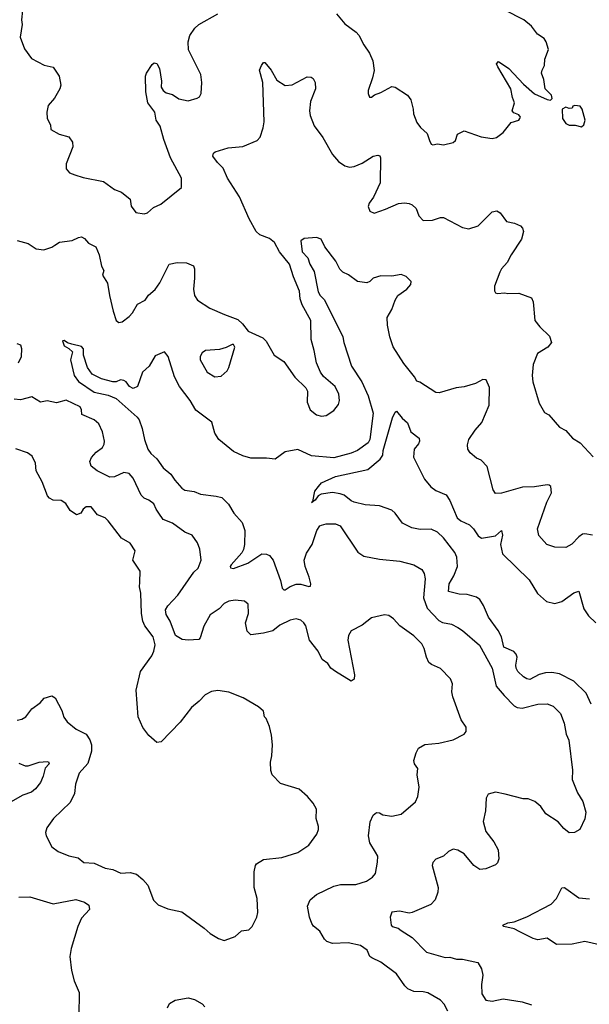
# Model space of a CAD drawing. Extents: x 1839239 to 1929705, y 762242 to 910352.
# Tile 289 of 429: x 1848131 to 1851764, y 871459 to 877747. Entities that reach past the tile are written whole.
import ezdxf

# ---------------------------------------------------------------- set-up
doc = ezdxf.new("R2010")
doc.units = 0

msp = doc.modelspace()

# ---------------------------------------------------------------- linework, layer by layer
at = {"layer": '0CON10XD'}
for points in [[(1848147.5, 877805), (1848142, 877745), (1848145.8, 877715), (1848134, 877635), (1848160.3, 877560.3), (1848205, 877498.8), (1848286.8, 877456.8), (1848345, 877443.8), (1848382.9, 877385), (1848392, 877328), (1848386.7, 877305), (1848353.3, 877245), (1848311.7, 877198.3), (1848303.3, 877155), (1848306.7, 877115), (1848326.7, 877075), (1848330, 877045), (1848382.5, 877015), (1848445, 876997.5), (1848467.1, 876965), (1848470, 876935), (1848426.4, 876826.4), (1848426.7, 876795), (1848449.3, 876769.3), (1848482.5, 876755), (1848535, 876738.6), (1848665, 876712.9), (1848735, 876661.2), (1848780, 876645), (1848835, 876600), (1848842.5, 876555), (1848872.5, 876515), (1848925, 876506.7), (1848945, 876513.8), (1848985, 876546.7), (1849030.7, 876569.3), (1849162.5, 876675), (1849163.8, 876735), (1849092.2, 876865), (1849050.8, 876980.8), (1849027.6, 877067.6), (1849001.4, 877105), (1848991.8, 877155), (1848947.1, 877215), (1848935.8, 877285), (1848934.1, 877385.9), (1848940, 877405), (1848975, 877460), (1848988.3, 877471.7), (1849005, 877467.5), (1849023.3, 877435), (1849036, 877355), (1849034, 877315), (1849046.2, 877295), (1849065, 877278.8), (1849105, 877268.8), (1849145, 877240.8), (1849205, 877228.8), (1849263.6, 877246.4), (1849277.5, 877255), (1849287.5, 877275), (1849293.3, 877345), (1849285.7, 877395.7), (1849206.9, 877555), (1849204.4, 877605), (1849216.9, 877645), (1849247.2, 877692.8), (1849273.9, 877716.1), (1849395, 877784.2)], [(1850152.5, 877785), (1850205, 877720), (1850277.6, 877667.6), (1850295, 877648.8), (1850325.5, 877585.5), (1850362.4, 877532.4), (1850383, 877483), (1850392.3, 877422.3), (1850382, 877375), (1850353.3, 877295), (1850352.5, 877275), (1850361.7, 877251.7), (1850375, 877252.5), (1850393, 877267), (1850435, 877281.2), (1850505, 877320), (1850525, 877316.7), (1850605, 877263.8), (1850625.8, 877235), (1850641.4, 877175), (1850642.5, 877145), (1850665, 877090), (1850687.3, 877057.3), (1850730.5, 877020.5), (1850743.8, 876975), (1850755, 876952.5), (1850765, 876947.5), (1850795, 876953.3), (1850835, 876947.5), (1850895, 876962.5), (1850910, 876975), (1850922.5, 877015), (1850965, 877036.2), (1851075, 876998.8), (1851145, 876988.8), (1851172.5, 876995), (1851213.9, 877026.1), (1851265, 877090), (1851314.3, 877105.7), (1851322, 877115), (1851324.2, 877125), (1851315, 877140), (1851281.9, 877151.9), (1851271.2, 877165), (1851287.5, 877215), (1851275, 877250), (1851263.8, 877305), (1851180, 877445), (1851172.5, 877465), (1851185, 877480), (1851250, 877435), (1851345, 877334), (1851415, 877273.3), (1851495, 877237.5), (1851516.4, 877233.6), (1851527, 877243), (1851523.3, 877265), (1851482.5, 877305), (1851473.3, 877365), (1851460, 877405), (1851462.5, 877425), (1851477.5, 877455), (1851480, 877495), (1851503.6, 877556.4), (1851490, 877605), (1851475.7, 877625.7), (1851434.3, 877654.3), (1851396.2, 877705), (1851346.7, 877745), (1851225, 877807.5)], [(1848115, 876337.5), (1848185, 876316.7), (1848235, 876282.5), (1848285, 876276.7), (1848335.9, 876294.1), (1848355, 876306.7), (1848385, 876326.2), (1848465, 876336.7), (1848505, 876356.7), (1848525, 876360), (1848545, 876348.8), (1848570.2, 876320.2), (1848615.5, 876295.5), (1848638.6, 876245), (1848652.5, 876172.5), (1848666.7, 876145), (1848658.8, 876115), (1848691.2, 876065), (1848702.5, 875985), (1848725.9, 875885.9), (1848746.4, 875826.4), (1848763, 875813), (1848785, 875817.5), (1848828.3, 875851.7), (1848850, 875875), (1848881.1, 875928.9), (1848931.5, 875955), (1848952.9, 875987.1), (1848995, 876024.3), (1849024.1, 876065.9), (1849084.6, 876185.4), (1849135, 876195.8), (1849195, 876194), (1849240, 876175), (1849246.2, 876155), (1849245.8, 876095), (1849238.6, 876025), (1849245.8, 875985.8), (1849263.8, 875955), (1849343.3, 875905), (1849436.1, 875863.9), (1849522.3, 875832.3), (1849551.2, 875805), (1849587, 875757), (1849682.5, 875715), (1849703.6, 875693.6), (1849753.8, 875605), (1849815, 875563.3), (1849885, 875463.3), (1849956.1, 875396.1), (1849966.7, 875375), (1849963.9, 875303.9), (1849983.3, 875255), (1850025, 875222.5), (1850055, 875214.3), (1850085, 875220), (1850135, 875251.2), (1850165, 875290), (1850170.8, 875315), (1850165.5, 875355.5), (1850144, 875405), (1850068.8, 875468.8), (1850048.8, 875495), (1850024.2, 875555), (1850010, 875635), (1849989.2, 875705), (1849987.5, 875825), (1849932.5, 875925), (1849920, 875965), (1849915, 876013.3), (1849876.5, 876105), (1849852.2, 876185), (1849788.9, 876265), (1849755, 876322.9), (1849725, 876349.4), (1849663.4, 876373.4), (1849639.4, 876395), (1849594.5, 876475), (1849532.9, 876615), (1849456.2, 876735), (1849429.4, 876799.4), (1849392.9, 876835), (1849363.3, 876875), (1849366.4, 876893.6), (1849378.3, 876901.7), (1849461.3, 876928.7), (1849554.1, 876935.9), (1849645, 876974.2), (1849664.5, 876995.5), (1849684.3, 877055), (1849690, 877095), (1849680.6, 877345), (1849661.2, 877425), (1849672.5, 877455), (1849685, 877472.5), (1849695, 877472.5), (1849735, 877423.8), (1849771.4, 877361.4), (1849825, 877326.9), (1849868.7, 877331.3), (1849965, 877381.2), (1849989.3, 877379.3), (1850001.7, 877371.7), (1850015.6, 877345.6), (1850017.3, 877305), (1849984.7, 877225), (1849979.5, 877165), (1849983.3, 877135), (1850009.5, 877069.5), (1850065.3, 876995.3), (1850125.7, 876885), (1850165, 876840), (1850205, 876814.2), (1850235, 876805.7), (1850265, 876809.4), (1850315, 876829.4), (1850385, 876874.2), (1850415, 876882), (1850427.1, 876877.1), (1850432, 876865), (1850429.4, 876705), (1850387.4, 876612.6), (1850360, 876575), (1850354.1, 876554.1), (1850365, 876523.3), (1850391.7, 876511.7), (1850465, 876535.8), (1850548, 876572), (1850585, 876576.7), (1850615, 876572.2), (1850635, 876564.2), (1850660.3, 876540.3), (1850676, 876495), (1850705, 876463.8), (1850763.6, 876466.4), (1850815, 876483.8), (1850835, 876483.3), (1850955, 876420), (1850995, 876410), (1851055, 876431.2), (1851145, 876518.8), (1851175, 876526.7), (1851195, 876513.3), (1851235, 876458), (1851287, 876447), (1851325, 876430), (1851338, 876415), (1851344, 876395), (1851330.8, 876345), (1851266, 876245), (1851241.2, 876195), (1851203.8, 876155), (1851193.3, 876135), (1851160, 876045), (1851160, 876015), (1851165, 876002.5), (1851177, 875997), (1851225, 876002.5), (1851245, 875997.5), (1851315, 876000), (1851395, 875970), (1851405.8, 875945.8), (1851416, 875825), (1851448, 875785), (1851509.2, 875725), (1851523.8, 875685), (1851500, 875655), (1851434.3, 875615), (1851406.5, 875545), (1851400.5, 875475), (1851404.4, 875435), (1851445, 875297.5), (1851478.3, 875238.3), (1851505, 875223.3), (1851573.3, 875145), (1851615, 875122.5), (1851656.7, 875075), (1851705, 875043.8), (1851789.2, 874955)], [(1851715, 877062.5), (1851729.2, 877075), (1851738.6, 877105), (1851718, 877175), (1851706.2, 877195), (1851671.7, 877198.3), (1851660, 877195), (1851655, 877182.5), (1851635, 877180), (1851615, 877187.5), (1851590, 877175), (1851593.8, 877115), (1851615, 877083.3), (1851635, 877072.5), (1851675, 877072.5), (1851715, 877062.5)], [(1851784.1, 874454.1), (1851735, 874464), (1851719.7, 874460.3), (1851697.5, 874445), (1851653.4, 874396.6), (1851615, 874375.8), (1851545, 874378.8), (1851492.5, 874395), (1851443, 874453), (1851433.1, 874495), (1851493.1, 874665), (1851522.9, 874725), (1851518.8, 874765), (1851507.5, 874775), (1851495, 874776), (1851415, 874763.3), (1851337.8, 874762.2), (1851205, 874722), (1851165, 874721.2), (1851150, 874745), (1851113.3, 874893.3), (1851074.1, 874934.1), (1851045, 874946.7), (1851005, 874981.2), (1850990, 875005), (1850987.7, 875032.3), (1850995.8, 875065), (1851035.5, 875124.5), (1851078.6, 875175), (1851125.7, 875285), (1851128.3, 875398.3), (1851106, 875446), (1851085, 875448.8), (1851037.6, 875422.4), (1850965, 875401.9), (1850914.5, 875395.5), (1850805.5, 875364.5), (1850785, 875365.8), (1850682.7, 875432.7), (1850665, 875437.5), (1850650, 875465), (1850581.1, 875551.1), (1850513.3, 875656.7), (1850491.1, 875721.1), (1850476.7, 875795), (1850475.6, 875845), (1850504.4, 875895), (1850525.7, 875955), (1850543.7, 875986.3), (1850601.2, 876025), (1850626.7, 876055), (1850627.5, 876075), (1850595, 876106.2), (1850565, 876118.8), (1850505, 876109.2), (1850435, 876110.6), (1850385, 876096.2), (1850365, 876074.4), (1850345, 876065.6), (1850285, 876075.5), (1850227.5, 876117.5), (1850192.5, 876135), (1850173.3, 876153.3), (1850147.3, 876205), (1850076.1, 876296.1), (1850053.5, 876345), (1850025, 876354.8), (1849945, 876350.3), (1849923.5, 876335), (1849933.2, 876265), (1849969.1, 876225), (1849980.9, 876185), (1850009.1, 876139.1), (1850035, 876008.1), (1850047.2, 875985), (1850075, 875957.5), (1850191.5, 875721.5), (1850198.2, 875685), (1850247.5, 875535), (1850314, 875434), (1850353.9, 875343.9), (1850384.7, 875234.7), (1850364.6, 875065), (1850353.3, 875045), (1850285, 874996.4), (1850245, 874979.4), (1850135, 874948.9), (1849992.1, 874962.1), (1849905, 875002.5), (1849825, 874987.5), (1849760.6, 874939.4), (1849704.4, 874945.6)], [(1849704.4, 874945.6), (1849605, 874947.5), (1849555, 874961.2), (1849495, 874990), (1849401.4, 875065), (1849375, 875106.2), (1849355.6, 875175.6), (1849255, 875254), (1849218.9, 875315), (1849149.5, 875405), (1849117.3, 875465), (1849078.1, 875595), (1849055, 875626.2), (1848995, 875600), (1848956.6, 875533.4), (1848914.5, 875495), (1848881.4, 875405), (1848855, 875390.6), (1848830.8, 875405), (1848810.8, 875435), (1848795, 875443.2), (1848773.1, 875446.9), (1848745, 875433.6), (1848725, 875433.5), (1848652.9, 875452.9), (1848593.8, 875483.8), (1848564, 875525), (1848537.5, 875605), (1848537.1, 875645), (1848525, 875660), (1848463.6, 875673.6), (1848435, 875682.5), (1848415, 875697.5), (1848403.9, 875696.1), (1848415, 875663.3), (1848445, 875647.5), (1848467.5, 875625), (1848453.8, 875575), (1848478.9, 875475), (1848505, 875435.6), (1848605, 875367.5), (1848695, 875349.1), (1848746.5, 875326.5), (1848879.3, 875209.3), (1848891.8, 875191.8), (1848912.9, 875135), (1848926.9, 875065), (1848947.1, 875005), (1848966.8, 874976.8), (1849005, 874941.9), (1849045, 874883.8), (1849095.2, 874845.2), (1849121.1, 874805), (1849165, 874754.4), (1849185, 874742.7), (1849243.4, 874733.4), (1849285, 874716.2), (1849383.7, 874703.7), (1849419.2, 874695), (1849462.1, 874652.1), (1849496.3, 874596.3), (1849549.1, 874535), (1849567.1, 874485), (1849564, 874395), (1849557.4, 874362.6), (1849547, 874343), (1849480, 874265), (1849474, 874255), (1849476.4, 874246.4), (1849495, 874242.9), (1849585.7, 874275), (1849675, 874336.5), (1849705, 874334.4), (1849725, 874324.3), (1849748.2, 874295), (1849794.6, 874165), (1849805.6, 874115.6), (1849815, 874106), (1849825, 874105.8), (1849855, 874126.5), (1849895, 874142.2), (1849925, 874141.5), (1849974.1, 874125.9), (1849985, 874130), (1849987.8, 874145), (1849977.6, 874187.6), (1849950.6, 874255), (1849944.4, 874295), (1849961.1, 874338.9), (1849995.6, 874395), (1850025.8, 874485), (1850045, 874513.8), (1850055, 874519.2), (1850086.1, 874526.1), (1850145, 874526.2), (1850175, 874513.3), (1850287.2, 874347.2), (1850325, 874320.6), (1850425, 874302.5), (1850555, 874289.4), (1850645, 874264.4), (1850696, 874235), (1850710.9, 874210.9), (1850716.4, 874176.4), (1850706.7, 874055), (1850728.9, 873988.9), (1850805, 873910), (1850827.6, 873897.6), (1850885, 873885.5), (1850925, 873864.5), (1850955.6, 873845), (1851062.7, 873752.7), (1851144.6, 873605), (1851171.1, 873491.1), (1851220.6, 873430.6), (1851285, 873365.8), (1851305, 873353.3), (1851335, 873349.1), (1851435, 873376.4), (1851495, 873376.7), (1851533.6, 873363.6), (1851580.6, 873315), (1851604.4, 873255), (1851616.7, 873185), (1851634.5, 873145), (1851656.2, 872955), (1851654.5, 872894.5), (1851688.7, 872808.7), (1851722.5, 872755), (1851741.4, 872685), (1851735, 872642.5), (1851703.9, 872576.1), (1851670, 872555), (1851635, 872553.8), (1851601.3, 872581.3), (1851564.5, 872624.5), (1851486.1, 872676.1), (1851455, 872722.5), (1851417.5, 872755), (1851375, 872770), (1851341.7, 872771.7), (1851228.3, 872801.7), (1851165, 872813.8), (1851118.3, 872801.7), (1851106, 872775), (1851102.5, 872695), (1851086.1, 872626.1), (1851105, 872562.5), (1851155.5, 872495.5), (1851182.9, 872445), (1851187.7, 872387.7), (1851178.1, 872361.9), (1851165, 872348.8), (1851105, 872323.8), (1851065, 872320), (1851026.7, 872345), (1850965, 872418.8), (1850925, 872443.8), (1850895, 872449.2), (1850865, 872434.3), (1850833.5, 872405), (1850785.3, 872384.7), (1850766.5, 872365), (1850762.5, 872345), (1850799.5, 872205), (1850798.6, 872175), (1850780, 872125), (1850753.1, 872096.9), (1850635, 872044.4), (1850615, 872041.9), (1850553.4, 872053.4), (1850505, 872047.1), (1850493.6, 872015), (1850499.5, 871965), (1850506.3, 871956.3), (1850544.6, 871944.6), (1850565, 871930), (1850634.6, 871884.6), (1850725, 871792.2), (1850845, 871758.2), (1850875, 871760), (1850917.9, 871747.9), (1850955, 871747.8), (1851053.3, 871725), (1851075.8, 871685), (1851085.7, 871645), (1851075.7, 871584.3), (1851078.1, 871525), (1851105, 871484.5), (1851145, 871479.2), (1851215, 871494.4), (1851335, 871474.4), (1851395, 871455.6)], [(1848123.6, 875555), (1848141.4, 875595), (1848143.8, 875645), (1848137.7, 875667.7), (1848115, 875676.2)], [(1849375, 875466.7), (1849415, 875470), (1849453.3, 875505), (1849463.8, 875525), (1849503.3, 875655), (1849495, 875672.5), (1849485, 875673.3), (1849447.7, 875652.3), (1849405, 875641.2), (1849315.9, 875634.1), (1849295, 875620), (1849281.2, 875595), (1849281.2, 875575), (1849326, 875495), (1849375, 875466.7)], [(1850838.9, 871458.9), (1850815, 871485.8), (1850735, 871531.4), (1850705, 871539.2), (1850645, 871541.1), (1850606.6, 871556.6), (1850586.8, 871576.8), (1850535, 871654), (1850435, 871727.8), (1850376.2, 871755), (1850364, 871765), (1850346.2, 871805), (1850304.5, 871834.5), (1850225, 871851.1), (1850126.4, 871846.4), (1850090.3, 871860.3), (1850074, 871875), (1850045.8, 871925.8), (1850005, 871957.5), (1849994, 871974), (1849978.9, 872015), (1849966.2, 872085), (1849983.3, 872125), (1850025, 872160), (1850135, 872214.3), (1850177, 872223), (1850275, 872223.1), (1850343.3, 872245), (1850380.3, 872269.7), (1850400.8, 872295), (1850413.9, 872366.1), (1850415.8, 872405), (1850399.7, 872429.7), (1850365, 872490), (1850355.6, 872534.4), (1850365.8, 872624.2), (1850385, 872667.5), (1850406.4, 872683.6), (1850425, 872681.2), (1850447.8, 872667.8), (1850505, 872661.1), (1850565, 872672.5), (1850655, 872751.2), (1850671.2, 872785), (1850678.1, 872845), (1850666.2, 872925), (1850670, 872965), (1850649.4, 872995), (1850645.6, 873015.6), (1850659.6, 873065), (1850675, 873094.2), (1850715, 873118.9), (1850805, 873125.6), (1850895, 873147.5), (1850965, 873183.3), (1850978.3, 873201.7), (1850977.7, 873227.7), (1850946.2, 873275), (1850893, 873423), (1850886.2, 873455), (1850891.2, 873505), (1850878.3, 873538.3), (1850814.1, 873604.1), (1850757.9, 873627.9), (1850741.1, 873641.1), (1850724.6, 873675), (1850711.2, 873731.2), (1850695, 873760.6), (1850645, 873812), (1850555.7, 873875.7), (1850515, 873920), (1850485, 873942.5), (1850457, 873947), (1850375, 873926.2), (1850315, 873880), (1850245, 873843.3), (1850227.1, 873815), (1850223.3, 873785), (1850267.3, 873562.7), (1850263.3, 873535), (1850245, 873523.3), (1850145, 873583.1), (1850116.2, 873606.2), (1850095.9, 873635.9), (1850060.7, 873660.7), (1850033.9, 873713.9), (1849980, 873785), (1849955.5, 873875), (1849944.2, 873895), (1849925, 873911.4), (1849895, 873919.4), (1849855, 873912.5), (1849789.3, 873880.7), (1849746.3, 873843.7), (1849685, 873828.1), (1849605, 873818.8), (1849582, 873842), (1849572, 873895), (1849589.4, 873955), (1849588, 874015), (1849565, 874033.3), (1849505, 874040), (1849465, 874032.9), (1849435, 874018.6), (1849402.5, 873985), (1849346.7, 873945), (1849305, 873873.8), (1849281.1, 873798.9), (1849272.5, 873787.5), (1849205, 873783.2), (1849167.8, 873787.8), (1849124.6, 873815), (1849090.6, 873905), (1849065, 873948), (1849061.3, 873978.7), (1849075, 874002.9), (1849139.2, 874070.8), (1849241.2, 874218.8), (1849268.5, 874245), (1849287.5, 874295), (1849279.2, 874365), (1849265, 874406.7), (1849231.2, 874455), (1849184.5, 874474.5), (1849105, 874530.6), (1849045, 874554.4), (1849019.2, 874595), (1849000.3, 874620.3), (1848986.2, 874655), (1848955, 874678.8), (1848925, 874690), (1848905, 874710.8), (1848855, 874818), (1848829.5, 874849.5), (1848795, 874854.6), (1848735, 874827.8), (1848705, 874825.4), (1848625, 874864.6), (1848585.8, 874895), (1848578, 874925), (1848588.8, 874951.2), (1848619.2, 874985), (1848658.1, 875015), (1848670, 875035), (1848671.4, 875055), (1848657.9, 875115), (1848636, 875166), (1848605, 875191.5), (1848527.5, 875225), (1848525.9, 875255.9), (1848516.7, 875275), (1848426.9, 875316.9), (1848365, 875299.4), (1848305, 875312.9), (1848264.4, 875304.4), (1848207.7, 875337.7), (1848135, 875318.6), (1848095, 875324.3)], [(1851776.1, 873376.1), (1851743.1, 873445), (1851665, 873523.3), (1851575, 873569.5), (1851525, 873577.9), (1851485, 873576.5), (1851445, 873565.5), (1851385, 873532.9), (1851365, 873537.1), (1851345, 873550.8), (1851309.2, 873585), (1851297.8, 873605), (1851295.6, 873625), (1851304.5, 873675), (1851296.7, 873695), (1851281.8, 873711.8), (1851219.7, 873739.7), (1851204.7, 873805), (1851182.8, 873845), (1851120.2, 873930.2), (1851089.1, 874005), (1851065, 874042.9), (1851045, 874058.9), (1850985, 874075.6), (1850935, 874078.2), (1850865.9, 874095.9), (1850870.9, 874145), (1850900, 874195), (1850923.3, 874255), (1850918.8, 874315), (1850906.4, 874345), (1850835, 874437.3), (1850795, 874474.5), (1850755, 874493.3), (1850685, 874491.8), (1850632.4, 874502.4), (1850571.8, 874531.8), (1850525.6, 874595), (1850503.9, 874613.9), (1850425, 874642.5), (1850335, 874649.4), (1850265, 874665.8), (1850245, 874674.2), (1850200.4, 874710.4), (1850175, 874719.4), (1850125, 874726.9), (1850052.7, 874717.3), (1850034, 874706), (1850015, 874677.5), (1849993, 874663), (1850000, 874670), (1850014.2, 874735), (1850036, 874765), (1850055, 874788.1), (1850145, 874830), (1850352, 874875), (1850430.1, 874939.9), (1850446.2, 874965), (1850449.5, 874995), (1850508, 875205), (1850525, 875240), (1850535, 875247.5), (1850571.1, 875201.1), (1850605, 875171.2), (1850625.5, 875115.5), (1850678.8, 875075), (1850682, 875055), (1850675, 875037.5), (1850648, 875005), (1850642.7, 874952.7), (1850713, 874813), (1850754, 874764), (1850785, 874740.6), (1850852.1, 874712.1), (1850875.4, 874675.4), (1850921.9, 874565), (1850945, 874546.9), (1851000.4, 874520.4), (1851026.1, 874496.1), (1851055, 874450), (1851076.4, 874436.4), (1851165, 874450.4), (1851205, 874484.2), (1851210, 874455), (1851198.5, 874395), (1851211.1, 874335), (1851379.7, 874169.7), (1851432.9, 874082.9), (1851490.3, 874030.2), (1851545, 874018.4), (1851589.4, 874030.6), (1851665, 874086.9), (1851697.5, 874097.5), (1851730, 873985), (1851759.7, 873939.7), (1851805, 873895.7)], [(1848115, 873273.8), (1848145, 873280), (1848170, 873295), (1848208, 873345), (1848261.2, 873385), (1848285.9, 873414.1), (1848335, 873428.8), (1848357, 873417), (1848399.2, 873335), (1848413.2, 873293.2), (1848433.2, 873263.2), (1848491.2, 873215), (1848553.8, 873185), (1848578.2, 873148.2), (1848587.8, 873115), (1848589.5, 873075), (1848565, 872996.2), (1848510, 872935), (1848485.7, 872864.3), (1848480.8, 872805), (1848452.1, 872747.9), (1848346.2, 872645), (1848303.8, 872585), (1848296.2, 872555), (1848300, 872535), (1848336.2, 872465), (1848375, 872434), (1848445, 872407.5), (1848503.6, 872393.6), (1848540, 872365), (1848605, 872360.8), (1848675, 872329.2), (1848725, 872319.2), (1848775, 872295.8), (1848835, 872301.2), (1848875, 872290), (1848916.6, 872256.6), (1848948.8, 872218.8), (1848983.9, 872123.9), (1849013.9, 872093.9), (1849075, 872067.5), (1849165, 872050), (1849307.5, 871945), (1849345, 871910), (1849399.3, 871879.3), (1849435, 871866.7), (1849465, 871877.5), (1849505, 871892.5), (1849545, 871927.5), (1849592.5, 871935), (1849613.6, 871956.4), (1849642.5, 872015), (1849650, 872045), (1849646.1, 872133.9), (1849626.2, 872205), (1849627.1, 872305), (1849634, 872345), (1849641.2, 872355), (1849685, 872384), (1849803, 872397), (1849905, 872428), (1849975.7, 872474.3), (1850026.2, 872545), (1850036.2, 872575), (1850036.2, 872595), (1850021.2, 872645), (1850023.3, 872705), (1850003, 872743), (1849966.4, 872786.4), (1849913.6, 872833.6), (1849795, 872868), (1849741.2, 872925), (1849732.7, 872952.7), (1849731.2, 873005), (1849740, 873045), (1849743.8, 873115), (1849737.7, 873177.7), (1849723.9, 873233.9), (1849702.5, 873285), (1849692.5, 873295), (1849685, 873330), (1849655, 873357.5), (1849556.9, 873416.9), (1849465, 873452.5), (1849395, 873462.5), (1849355, 873455.7), (1849313.8, 873435), (1849275, 873393.8), (1849226.7, 873355), (1849155, 873260), (1849034.1, 873135.9), (1849005, 873130), (1848954.2, 873175), (1848916.3, 873226.3), (1848887.1, 873295), (1848874.2, 873464.2), (1848900.8, 873585), (1848973.5, 873685), (1848986.9, 873715), (1848994.6, 873755), (1848982.5, 873805), (1848929.6, 873875), (1848915.7, 873905.7), (1848906.9, 873955), (1848902.5, 874085), (1848894.3, 874125), (1848897.1, 874155), (1848898.8, 874225), (1848852, 874295), (1848867.9, 874355), (1848835, 874404.3), (1848780.8, 874435), (1848695, 874546.9), (1848675, 874565.6), (1848626.7, 874585), (1848586.1, 874636.1), (1848555, 874636), (1848535, 874620), (1848520, 874595), (1848492.5, 874585), (1848452.4, 874612.4), (1848425, 874657.1), (1848395, 874675.4), (1848345, 874678.6), (1848320.9, 874690.9), (1848308, 874705), (1848274.4, 874795), (1848235.6, 874865), (1848230.6, 874915), (1848209.3, 874959.3), (1848180.1, 874980.1), (1848105, 875005.7)], [(1848125, 872998.6), (1848165, 872982.5), (1848185, 872981.4), (1848255, 873004.2), (1848305, 873010), (1848315, 873007.5), (1848318.8, 872995), (1848293.2, 872966.8), (1848280.6, 872915), (1848262.9, 872875), (1848231.4, 872835), (1848205, 872814.5), (1848150.6, 872795), (1847995, 872706.2)], [(1851828.2, 871838.2), (1851735, 871859.4), (1851655, 871842), (1851555, 871841.2), (1851495, 871881.2), (1851435, 871871.2), (1851405, 871878.8), (1851321.9, 871921.9), (1851285, 871940), (1851220, 871955), (1851212.5, 871965), (1851245, 871980), (1851285, 871986), (1851365, 872018.1), (1851521.1, 872098.9), (1851555.5, 872134.5), (1851588.3, 872201.7), (1851605, 872203.8), (1851615, 872198), (1851697.9, 872137.9), (1851765, 872132.2)], [(1848125, 872144), (1848195, 872144.3), (1848345, 872100.6), (1848488.3, 872128.3), (1848545, 872111.2), (1848572.3, 872092.3), (1848575.7, 872065), (1848525, 872008), (1848502.2, 871955), (1848458.6, 871815), (1848451.4, 871765), (1848460.8, 871675), (1848477.7, 871607.7), (1848510.8, 871535), (1848508.6, 871385)], [(1849073.6, 871436.4), (1849087, 871463), (1849122.5, 871485), (1849205, 871499.2), (1849245, 871488.6), (1849295, 871462), (1849312.1, 871442.1)], [(1850862.2, 871415), (1850838.9, 871458.9)]]:
    msp.add_lwpolyline(points, dxfattribs=at)

doc.saveas('drawing.dxf')
